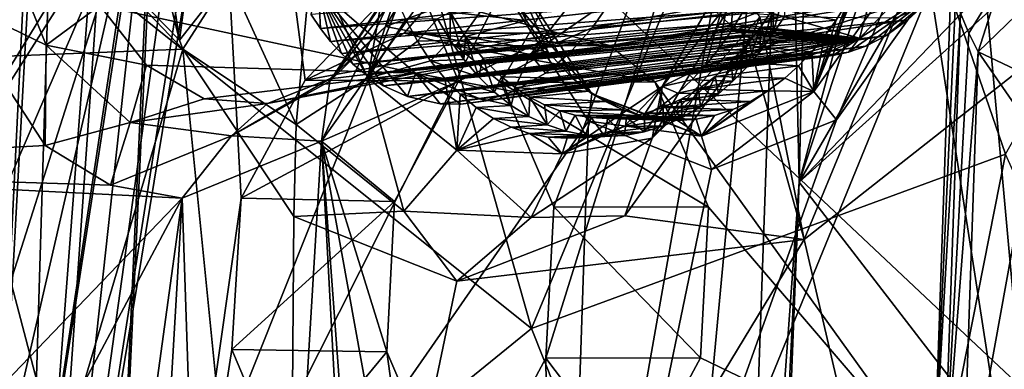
# Model space of a CAD drawing. Header units: metres. Extents: x -150 to 307, y -550 to 84.
# Tile 762 of 1056: x 228.85 to 235.26, y -14.79 to -12.51. Entities that reach past the tile are written whole.
import ezdxf

# ---------------------------------------------------------------- set-up
doc = ezdxf.new("R2010")
doc.units = ezdxf.units.M
doc.layers.add('solid_26006363', color=7, linetype='CONTINUOUS')

msp = doc.modelspace()

# ---------------------------------------------------------------- linework, layer by layer
at = {"layer": 'solid_26006363'}
for points in [[(228.92836, -18.3787, 904.41925), (231.538284, -1.846836, 905.941406), (231.798233, -0.956543, 906.205505)], [(231.821274, -11.13535, 906.658081), (228.92836, -18.3787, 904.41925), (231.798233, -0.956543, 906.205505)], [(228.92836, -18.3787, 904.41925), (231.126663, -2.608949, 905.523438), (231.538284, -1.846836, 905.941406)], [(235.031311, -11.152285, 910.114929), (235.643723, -2.347501, 910.382813), (235.639847, -17.84992, 911.454834)], [(228.92836, -18.3787, 904.41925), (230.590988, -3.193463, 904.979858), (231.126663, -2.608949, 905.523438)], [(228.92836, -18.3787, 904.41925), (229.966187, -3.561569, 904.34613), (230.590988, -3.193463, 904.979858)], [(228.855316, -18.122616, 904.313171), (229.29303, -3.68696, 903.663879), (229.966187, -3.561569, 904.34613)], [(228.92836, -18.3787, 904.41925), (228.855316, -18.122616, 904.313171), (229.966187, -3.561569, 904.34613)], [(228.855316, -18.122616, 904.313171), (228.608566, -17.619469, 904.00238), (229.29303, -3.68696, 903.663879)], [(229.045258, -9.680826, 903.691284), (229.29303, -3.68696, 903.663879), (228.608566, -17.619469, 904.00238)], [(213.810318, -4.599802, 929.285156), (229.176407, -9.081716, 939.973938), (226.778427, -17.64673, 937.837463)], [(234.08432, -6.763284, 918.61261), (233.84108, -9.693657, 918.493286), (233.923477, -13.570428, 918.896484)], [(234.788116, -10.340323, 919.6474), (234.08432, -6.763284, 918.61261), (233.923477, -13.570428, 918.896484)], [(229.751144, -10.862648, 913.961792), (229.28244, -20.735506, 914.561707), (229.914856, -6.909317, 913.890198)], [(230.287415, -13.675497, 914.796265), (229.914856, -6.909317, 913.890198), (229.28244, -20.735506, 914.561707)], [(230.704575, -12.907818, 915.184753), (233.84108, -9.693657, 918.493286), (229.914856, -6.909317, 913.890198)], [(230.287415, -13.675497, 914.796265), (230.704575, -12.907818, 915.184753), (229.914856, -6.909317, 913.890198)], [(228.834305, -8.485646, 906.68988), (228.419342, -11.143723, 906.446594), (229.886551, -12.647166, 908.092957)], [(228.834305, -8.485646, 906.68988), (229.886551, -12.647166, 908.092957), (229.653046, -11.072592, 907.717468)], [(226.778427, -17.64673, 937.837463), (229.176407, -9.081716, 939.973938), (243.263184, -22.325003, 947.232971)], [(229.176407, -9.081716, 939.973938), (245.823288, -11.224192, 949.513977), (244.751938, -16.872917, 948.559448)], [(229.176407, -9.081716, 939.973938), (244.751938, -16.872917, 948.559448), (243.263184, -22.325003, 947.232971)], [(228.60524, -11.219481, 903.35968), (229.045258, -9.680826, 903.691284), (228.608566, -17.619469, 904.00238)], [(227.986526, -11.174596, 940.932434), (232.178726, -14.522954, 943.607666), (230.810181, -9.695123, 942.917969)], [(230.704575, -12.907818, 915.184753), (231.349457, -12.601836, 915.875549), (233.84108, -9.693657, 918.493286)], [(230.810181, -9.695123, 942.917969), (232.178726, -14.522954, 943.607666), (234.082382, -9.956576, 945.067505)], [(231.685852, -12.684347, 916.260376), (233.84108, -9.693657, 918.493286), (231.349457, -12.601836, 915.875549)], [(231.685852, -12.684347, 916.260376), (231.979095, -12.922008, 916.612305), (233.84108, -9.693657, 918.493286)], [(231.979095, -12.922008, 916.612305), (232.325256, -13.732337, 917.079651), (233.84108, -9.693657, 918.493286)], [(232.272293, -14.716175, 917.11731), (232.318146, -18.320107, 917.583191), (233.84108, -9.693657, 918.493286)], [(232.325256, -13.732337, 917.079651), (232.272293, -14.716175, 917.11731), (233.84108, -9.693657, 918.493286)], [(232.318146, -18.320107, 917.583191), (233.002869, -18.623207, 918.396973), (233.84108, -9.693657, 918.493286)], [(233.002869, -18.623207, 918.396973), (233.498459, -19.418407, 919.061646), (233.84108, -9.693657, 918.493286)], [(233.923477, -13.570428, 918.896484), (233.84108, -9.693657, 918.493286), (233.498459, -19.418407, 919.061646)], [(237.280319, -9.837629, 947.096985), (234.082382, -9.956576, 945.067505), (235.26825, -13.390241, 945.670593)], [(232.178726, -14.522954, 943.607666), (235.26825, -13.390241, 945.670593), (234.082382, -9.956576, 945.067505)], [(234.74408, -11.097485, 919.649902), (234.788116, -10.340323, 919.6474), (233.923477, -13.570428, 918.896484)], [(228.750305, -17.324116, 913.526062), (229.28244, -20.735506, 914.561707), (229.751144, -10.862648, 913.961792)], [(228.750305, -17.324116, 913.526062), (229.751144, -10.862648, 913.961792), (229.617462, -11.607019, 913.875366)], [(230.092316, -11.0776, 907.984924), (229.653046, -11.072592, 907.717468), (229.886551, -12.647166, 908.092957)], [(230.207382, -12.236942, 908.219116), (230.092316, -11.0776, 907.984924), (229.886551, -12.647166, 908.092957)], [(234.996323, -11.724289, 919.9953), (234.74408, -11.097485, 919.649902), (233.923477, -13.570428, 918.896484)], [(228.419342, -11.143723, 906.446594), (228.152145, -12.775834, 906.310242), (229.908508, -12.707047, 908.121277)], [(228.419342, -11.143723, 906.446594), (229.908508, -12.707047, 908.121277), (229.886551, -12.647166, 908.092957)], [(231.821274, -11.13535, 906.658081), (231.992523, -12.305142, 906.933716), (228.92836, -18.3787, 904.41925)], [(234.778305, -12.307509, 909.930359), (235.031311, -11.152285, 910.114929), (235.639847, -17.84992, 911.454834)], [(225.13913, -12.519564, 938.87915), (229.450043, -16.739889, 941.646545), (227.986526, -11.174596, 940.932434)], [(227.986526, -11.174596, 940.932434), (229.450043, -16.739889, 941.646545), (232.178726, -14.522954, 943.607666)], [(233.955978, -13.943427, 912.603882), (234.731796, -17.278099, 913.295105), (237.22731, -11.37178, 915.518494)], [(234.55098, -12.503535, 913.133972), (233.955978, -13.943427, 912.603882), (237.22731, -11.37178, 915.518494)], [(237.252792, -11.675374, 915.596863), (237.22731, -11.37178, 915.518494), (234.731796, -17.278099, 913.295105)], [(227.124985, -15.522755, 911.585815), (229.617462, -11.607019, 913.875366), (229.217499, -12.112364, 913.48291)], [(227.124985, -15.522755, 911.585815), (227.930862, -15.509587, 912.436646), (229.617462, -11.607019, 913.875366)], [(227.930862, -15.509587, 912.436646), (228.287064, -15.776326, 912.846375), (229.617462, -11.607019, 913.875366)], [(228.287064, -15.776326, 912.846375), (228.55925, -16.199322, 913.186218), (229.617462, -11.607019, 913.875366)], [(228.55925, -16.199322, 913.186218), (228.750305, -17.324116, 913.526062), (229.617462, -11.607019, 913.875366)], [(235.449677, -11.981664, 920.553101), (234.996323, -11.724289, 919.9953), (233.923477, -13.570428, 918.896484)], [(237.300827, -11.967101, 915.70459), (237.252792, -11.675374, 915.596863), (234.731796, -17.278099, 913.295105)], [(235.919296, -11.775012, 921.098206), (235.449677, -11.981664, 920.553101), (233.923477, -13.570428, 918.896484)], [(236.04921, -16.328146, 921.66803), (235.919296, -11.775012, 921.098206), (233.923477, -13.570428, 918.896484)], [(228.689545, -11.8674, 910.447449), (229.0177, -12.680062, 910.88501), (228.385605, -12.371318, 910.415771)], [(229.367783, -12.421961, 910.599426), (229.0177, -12.680062, 910.88501), (228.689545, -11.8674, 910.447449)], [(237.386276, -12.293628, 915.868347), (237.300827, -11.967101, 915.70459), (234.731796, -17.278099, 913.295105)], [(232.751862, -12.007283, 911.399536), (231.509827, -12.077323, 912.975952), (231.228806, -12.559422, 912.705139)], [(232.173218, -12.740714, 910.83252), (232.751862, -12.007283, 911.399536), (231.228806, -12.559422, 912.705139)], [(232.714233, -12.367473, 911.389099), (232.751862, -12.007283, 911.399536), (232.173218, -12.740714, 910.83252)], [(229.217499, -12.112364, 913.48291), (228.701187, -12.192594, 912.931946), (225.035538, -13.60137, 909.221313)], [(227.124985, -15.522755, 911.585815), (229.217499, -12.112364, 913.48291), (225.035538, -13.60137, 909.221313)], [(230.748444, -12.08591, 908.199402), (230.207382, -12.236942, 908.219116), (230.647064, -13.195089, 908.797974)], [(230.748444, -12.08591, 908.199402), (230.647064, -13.195089, 908.797974), (231.113983, -12.893855, 908.713074)], [(230.748444, -12.08591, 908.199402), (231.113983, -12.893855, 908.713074), (231.234665, -12.203227, 907.996277)], [(230.866425, -12.91474, 912.94635), (231.509827, -12.077323, 912.975952), (231.356628, -12.164496, 913.371704)], [(231.228806, -12.559422, 912.705139), (231.509827, -12.077323, 912.975952), (230.866425, -12.91474, 912.94635)], [(234.870819, -12.067127, 908.010986), (234.911377, -12.257256, 908.224854), (234.315964, -12.634814, 907.614014)], [(234.388779, -12.372683, 907.516357), (234.870819, -12.067127, 908.010986), (234.315964, -12.634814, 907.614014)], [(231.356125, -12.183289, 913.420898), (231.478439, -12.363503, 913.751404), (230.810806, -13.305218, 913.103882)], [(230.866425, -12.91474, 912.94635), (231.356125, -12.183289, 913.420898), (230.810806, -13.305218, 913.103882)], [(230.866425, -12.91474, 912.94635), (231.356628, -12.164496, 913.371704), (231.356125, -12.183289, 913.420898)], [(234.942871, -12.130722, 908.568665), (232.714233, -12.367473, 911.389099), (232.575897, -12.567421, 911.255432)], [(234.78479, -12.358649, 908.419189), (234.942871, -12.130722, 908.568665), (232.575897, -12.567421, 911.255432)], [(233.030807, -12.948408, 910.921082), (233.50795, -12.128504, 911.382202), (233.314468, -12.809122, 910.507324)], [(233.030807, -12.948408, 910.921082), (233.539093, -12.308379, 911.913818), (233.50795, -12.128504, 911.382202)], [(233.50795, -12.128504, 911.382202), (233.39946, -12.703689, 910.594727), (233.314468, -12.809122, 910.507324)], [(233.50795, -12.128504, 911.382202), (233.479584, -12.589563, 910.675476), (233.39946, -12.703689, 910.594727)], [(233.50795, -12.128504, 911.382202), (233.554306, -12.46738, 910.748962), (233.479584, -12.589563, 910.675476)], [(234.362701, -12.15079, 909.952148), (234.576492, -12.200938, 909.846924), (234.019104, -12.98131, 909.301758)], [(234.302811, -12.279591, 909.897278), (234.362701, -12.15079, 909.952148), (234.019104, -12.98131, 909.301758)], [(230.207382, -12.236942, 908.219116), (229.886551, -12.647166, 908.092957), (229.908508, -12.707047, 908.121277)], [(230.647064, -13.195089, 908.797974), (230.207382, -12.236942, 908.219116), (229.908508, -12.707047, 908.121277)], [(231.113983, -12.893855, 908.713074), (231.29274, -12.362916, 908.083496), (231.234665, -12.203227, 907.996277)], [(232.063416, -12.21225, 907.110901), (232.573196, -12.99762, 907.718933), (231.992523, -12.305142, 906.933716)], [(232.026428, -12.281067, 907.38092), (232.145355, -12.51888, 907.533875), (232.063416, -12.21225, 907.110901)], [(232.449921, -12.895834, 907.904358), (232.573196, -12.99762, 907.718933), (232.063416, -12.21225, 907.110901)], [(232.287811, -12.725387, 907.7099), (232.449921, -12.895834, 907.904358), (232.063416, -12.21225, 907.110901)], [(232.145355, -12.51888, 907.533875), (232.287811, -12.725387, 907.7099), (232.063416, -12.21225, 907.110901)], [(234.019104, -12.98131, 909.301758), (234.576492, -12.200938, 909.846924), (234.166992, -13.164701, 909.338074)], [(234.576492, -12.200938, 909.846924), (234.778305, -12.307509, 909.930359), (234.166992, -13.164701, 909.338074)], [(231.992523, -12.305142, 906.933716), (232.552139, -13.17409, 907.603027), (228.92836, -18.3787, 904.41925)], [(233.248718, -12.298656, 906.838257), (230.804504, -12.570704, 909.347046), (230.742126, -12.478446, 909.272583)], [(233.248718, -12.298656, 906.838257), (233.313492, -12.383926, 906.909607), (230.804504, -12.570704, 909.347046)], [(232.355515, -12.601836, 914.746338), (231.478439, -12.363503, 913.751404), (234.911011, -12.307276, 917.630127)], [(231.649536, -12.465207, 908.042725), (232.145355, -12.51888, 907.533875), (232.026428, -12.281067, 907.38092)], [(232.573196, -12.99762, 907.718933), (232.552139, -13.17409, 907.603027), (231.992523, -12.305142, 906.933716)], [(232.68927, -12.68286, 915.127441), (232.355515, -12.601836, 914.746338), (234.911011, -12.307276, 917.630127)], [(234.778305, -12.307509, 909.930359), (235.639847, -17.84992, 911.454834), (232.383209, -18.155432, 907.965149)], [(234.166992, -13.164701, 909.338074), (234.778305, -12.307509, 909.930359), (232.383209, -18.155432, 907.965149)], [(232.982422, -12.918142, 915.478394), (232.68927, -12.68286, 915.127441), (234.911011, -12.307276, 917.630127)], [(233.539093, -12.308379, 911.913818), (232.965302, -13.28546, 911.36615), (233.668259, -12.495483, 912.15155)], [(233.030807, -12.948408, 910.921082), (232.965302, -13.28546, 911.36615), (233.539093, -12.308379, 911.913818)], [(232.982422, -12.918142, 915.478394), (234.911011, -12.307276, 917.630127), (234.802246, -15.447428, 917.799622)], [(233.752441, -12.608283, 910.318359), (233.834976, -12.2972, 910.381714), (233.756424, -12.436406, 910.3078)], [(233.752441, -12.608283, 910.318359), (233.829498, -12.488326, 910.392212), (233.834976, -12.2972, 910.381714)], [(234.236908, -12.401966, 909.835144), (234.302811, -12.279591, 909.897278), (234.019104, -12.98131, 909.301758)], [(234.911377, -12.257256, 908.224854), (234.358948, -12.686297, 907.999756), (234.244049, -12.726139, 907.884277)], [(234.315964, -12.634814, 907.614014), (234.911377, -12.257256, 908.224854), (234.244049, -12.726139, 907.884277)], [(234.911377, -12.257256, 908.224854), (234.487915, -12.619624, 908.128479), (234.358948, -12.686297, 907.999756)], [(234.911377, -12.257256, 908.224854), (234.630615, -12.515401, 908.269348), (234.487915, -12.619624, 908.128479)], [(234.911377, -12.257256, 908.224854), (234.78479, -12.358649, 908.419189), (234.630615, -12.515401, 908.269348)], [(237.500809, -12.592331, 916.067444), (237.386276, -12.293628, 915.868347), (234.731796, -17.278099, 913.295105)], [(234.941238, -12.390607, 917.67218), (234.802246, -15.447428, 917.799622), (234.911011, -12.307276, 917.630127)], [(235.0298, -12.601556, 917.792725), (234.973816, -12.472625, 917.716858), (235.234955, -12.266707, 917.893311)], [(235.0298, -12.601556, 917.792725), (235.234955, -12.266707, 917.893311), (235.089981, -12.724058, 917.873047)], [(235.334824, -12.487836, 918.029541), (235.089981, -12.724058, 917.873047), (235.234955, -12.266707, 917.893311)], [(228.385605, -12.371318, 910.415771), (229.01123, -13.333385, 911.166443), (226.122665, -13.487123, 908.171631)], [(229.0177, -12.680062, 910.88501), (229.01123, -13.333385, 911.166443), (228.385605, -12.371318, 910.415771)], [(230.790909, -12.318615, 909.310486), (231.423721, -12.862785, 910.03479), (229.367783, -12.421961, 910.599426)], [(230.742126, -12.478446, 909.272583), (230.804504, -12.570704, 909.347046), (230.790909, -12.318615, 909.310486)], [(231.371246, -13.014849, 909.99231), (231.423721, -12.862785, 910.03479), (230.790909, -12.318615, 909.310486)], [(231.215759, -12.945352, 909.819397), (231.371246, -13.014849, 909.99231), (230.790909, -12.318615, 909.310486)], [(231.101669, -12.872052, 909.690796), (231.215759, -12.945352, 909.819397), (230.790909, -12.318615, 909.310486)], [(231.016037, -12.804227, 909.593201), (231.101669, -12.872052, 909.690796), (230.790909, -12.318615, 909.310486)], [(230.941788, -12.733904, 909.507751), (231.016037, -12.804227, 909.593201), (230.790909, -12.318615, 909.310486)], [(230.871185, -12.655966, 909.425537), (230.941788, -12.733904, 909.507751), (230.790909, -12.318615, 909.310486)], [(230.804504, -12.570704, 909.347046), (230.871185, -12.655966, 909.425537), (230.790909, -12.318615, 909.310486)], [(231.704315, -12.913948, 914.05011), (230.810806, -13.305218, 913.103882), (231.478439, -12.363503, 913.751404)], [(231.113983, -12.893855, 908.713074), (231.360336, -12.513295, 908.180725), (231.29274, -12.362916, 908.083496)], [(232.355515, -12.601836, 914.746338), (231.704315, -12.913948, 914.05011), (231.478439, -12.363503, 913.751404)], [(232.575897, -12.567421, 911.255432), (232.714233, -12.367473, 911.389099), (232.173218, -12.740714, 910.83252)], [(234.78479, -12.358649, 908.419189), (232.575897, -12.567421, 911.255432), (232.42424, -12.734319, 911.104858)], [(234.630615, -12.515401, 908.269348), (234.78479, -12.358649, 908.419189), (232.42424, -12.734319, 911.104858)], [(234.388779, -12.372683, 907.516357), (234.315964, -12.634814, 907.614014), (233.685379, -12.454726, 906.945801)], [(229.367783, -12.421961, 910.599426), (229.671951, -12.80938, 910.979858), (229.0177, -12.680062, 910.88501)], [(231.423721, -12.862785, 910.03479), (229.671951, -12.80938, 910.979858), (229.367783, -12.421961, 910.599426)], [(233.313492, -12.383926, 906.909607), (230.871185, -12.655966, 909.425537), (230.804504, -12.570704, 909.347046)], [(233.313492, -12.383926, 906.909607), (233.385788, -12.464301, 906.988403), (230.871185, -12.655966, 909.425537)], [(233.66954, -12.720339, 910.237732), (233.756424, -12.436406, 910.3078), (233.670731, -12.565742, 910.225464)], [(233.66954, -12.720339, 910.237732), (233.752441, -12.608283, 910.318359), (233.756424, -12.436406, 910.3078)], [(233.670731, -12.565742, 910.225464), (233.756424, -12.436406, 910.3078), (234.165314, -12.517159, 909.766174)], [(233.756424, -12.436406, 910.3078), (234.236908, -12.401966, 909.835144), (234.165314, -12.517159, 909.766174)], [(234.165314, -12.517159, 909.766174), (234.236908, -12.401966, 909.835144), (234.019104, -12.98131, 909.301758)], [(234.973816, -12.472625, 917.716858), (234.802246, -15.447428, 917.799622), (234.941238, -12.390607, 917.67218)], [(233.385788, -12.464301, 906.988403), (230.941788, -12.733904, 909.507751), (230.871185, -12.655966, 909.425537)], [(233.385788, -12.464301, 906.988403), (233.465729, -12.538241, 907.074585), (230.941788, -12.733904, 909.507751)], [(231.567566, -12.509555, 907.959717), (231.649597, -12.647356, 908.058716), (231.649536, -12.465207, 908.042725)], [(231.649536, -12.465207, 908.042725), (231.75, -12.623651, 908.163147), (232.145355, -12.51888, 907.533875)], [(231.739548, -12.773784, 908.165344), (231.75, -12.623651, 908.163147), (231.649536, -12.465207, 908.042725)], [(231.649597, -12.647356, 908.058716), (231.739548, -12.773784, 908.165344), (231.649536, -12.465207, 908.042725)], [(232.965302, -13.28546, 911.36615), (233.598572, -12.666067, 912.089417), (233.668259, -12.495483, 912.15155)], [(233.685379, -12.454726, 906.945801), (233.465729, -12.538241, 907.074585), (233.385788, -12.464301, 906.988403)], [(234.315964, -12.634814, 907.614014), (233.465729, -12.538241, 907.074585), (233.685379, -12.454726, 906.945801)], [(233.479584, -12.589563, 910.675476), (233.554306, -12.46738, 910.748962), (233.829498, -12.488326, 910.392212)], [(233.479584, -12.589563, 910.675476), (233.829498, -12.488326, 910.392212), (233.752441, -12.608283, 910.318359)], [(233.598572, -12.666067, 912.089417), (233.955978, -13.943427, 912.603882), (233.668259, -12.495483, 912.15155)], [(233.668259, -12.495483, 912.15155), (233.955978, -13.943427, 912.603882), (234.55098, -12.503535, 913.133972)], [(234.866959, -15.582985, 917.888306), (234.802246, -15.447428, 917.799622), (234.973816, -12.472625, 917.716858)], [(235.0298, -12.601556, 917.792725), (234.866959, -15.582985, 917.888306), (234.973816, -12.472625, 917.716858)], [(236.049179, -13.17757, 918.88324), (235.089981, -12.724058, 917.873047), (235.334824, -12.487836, 918.029541)], [(225.13913, -12.519564, 938.87915), (226.639771, -18.755449, 939.571655), (229.450043, -16.739889, 941.646545)], [(230.866714, -12.898013, 912.331177), (231.228806, -12.559422, 912.705139), (230.866425, -12.91474, 912.94635)], [(232.173218, -12.740714, 910.83252), (231.228806, -12.559422, 912.705139), (230.866714, -12.898013, 912.331177)], [(233.465729, -12.538241, 907.074585), (231.016037, -12.804227, 909.593201), (230.941788, -12.733904, 909.507751)], [(233.465729, -12.538241, 907.074585), (233.487595, -12.556401, 907.097351), (231.016037, -12.804227, 909.593201)], [(233.487595, -12.556401, 907.097351), (233.512756, -12.574808, 907.124695), (231.016037, -12.804227, 909.593201)], [(231.113983, -12.893855, 908.713074), (231.43692, -12.65304, 908.287354), (231.360336, -12.513295, 908.180725)], [(231.360336, -12.513295, 908.180725), (231.43692, -12.65304, 908.287354), (231.567566, -12.509555, 907.959717)], [(231.43692, -12.65304, 908.287354), (231.649597, -12.647356, 908.058716), (231.567566, -12.509555, 907.959717)], [(231.75, -12.623651, 908.163147), (232.287811, -12.725387, 907.7099), (232.145355, -12.51888, 907.533875)], [(232.42424, -12.734319, 911.104858), (232.575897, -12.567421, 911.255432), (232.173218, -12.740714, 910.83252)], [(234.630615, -12.515401, 908.269348), (232.42424, -12.734319, 911.104858), (232.271408, -12.86119, 910.950012)], [(234.487915, -12.619624, 908.128479), (234.630615, -12.515401, 908.269348), (232.271408, -12.86119, 910.950012)], [(234.315964, -12.634814, 907.614014), (233.487595, -12.556401, 907.097351), (233.465729, -12.538241, 907.074585)], [(234.315964, -12.634814, 907.614014), (233.512756, -12.574808, 907.124695), (233.487595, -12.556401, 907.097351)], [(233.579315, -12.682673, 910.135986), (233.670731, -12.565742, 910.225464), (234.088409, -12.624582, 909.690674)], [(233.582352, -12.822989, 910.151733), (233.670731, -12.565742, 910.225464), (233.579315, -12.682673, 910.135986)], [(233.582352, -12.822989, 910.151733), (233.66954, -12.720339, 910.237732), (233.670731, -12.565742, 910.225464)], [(233.670731, -12.565742, 910.225464), (234.165314, -12.517159, 909.766174), (234.088409, -12.624582, 909.690674)], [(234.088409, -12.624582, 909.690674), (234.165314, -12.517159, 909.766174), (234.019104, -12.98131, 909.301758)], [(232.355515, -12.601836, 914.746338), (231.349457, -12.601836, 915.875549), (230.704575, -12.907818, 915.184753)], [(232.355515, -12.601836, 914.746338), (230.704575, -12.907818, 915.184753), (231.704315, -12.913948, 914.05011)], [(233.512756, -12.574808, 907.124695), (233.528412, -12.58514, 907.140991), (231.016037, -12.804227, 909.593201)], [(233.528412, -12.58514, 907.140991), (231.101669, -12.872052, 909.690796), (231.016037, -12.804227, 909.593201)], [(233.528412, -12.58514, 907.140991), (233.545334, -12.598039, 907.159058), (231.101669, -12.872052, 909.690796)], [(233.545334, -12.598039, 907.159058), (233.56424, -12.612152, 907.179626), (231.101669, -12.872052, 909.690796)], [(233.56424, -12.612152, 907.179626), (233.586136, -12.626451, 907.203003), (231.101669, -12.872052, 909.690796)], [(233.586136, -12.626451, 907.203003), (233.611206, -12.641013, 907.229431), (231.101669, -12.872052, 909.690796)], [(232.68927, -12.68286, 915.127441), (231.685852, -12.684347, 916.260376), (231.349457, -12.601836, 915.875549)], [(232.68927, -12.68286, 915.127441), (231.349457, -12.601836, 915.875549), (232.355515, -12.601836, 914.746338)], [(231.739548, -12.773784, 908.165344), (231.83551, -12.886129, 908.277344), (231.75, -12.623651, 908.163147)], [(231.75, -12.623651, 908.163147), (231.862122, -12.764153, 908.294739), (232.287811, -12.725387, 907.7099)], [(231.83551, -12.886129, 908.277344), (231.862122, -12.764153, 908.294739), (231.75, -12.623651, 908.163147)], [(234.487915, -12.619624, 908.128479), (232.271408, -12.86119, 910.950012), (232.060959, -12.981623, 910.732605)], [(234.358948, -12.686297, 907.999756), (234.487915, -12.619624, 908.128479), (232.060959, -12.981623, 910.732605)], [(233.39946, -12.703689, 910.594727), (233.479584, -12.589563, 910.675476), (233.752441, -12.608283, 910.318359)], [(233.39946, -12.703689, 910.594727), (233.752441, -12.608283, 910.318359), (233.66954, -12.720339, 910.237732)], [(234.315964, -12.634814, 907.614014), (233.528412, -12.58514, 907.140991), (233.512756, -12.574808, 907.124695)], [(234.315964, -12.634814, 907.614014), (233.545334, -12.598039, 907.159058), (233.528412, -12.58514, 907.140991)], [(234.315964, -12.634814, 907.614014), (233.56424, -12.612152, 907.179626), (233.545334, -12.598039, 907.159058)], [(234.315964, -12.634814, 907.614014), (233.586136, -12.626451, 907.203003), (233.56424, -12.612152, 907.179626)], [(233.579315, -12.682673, 910.135986), (234.088409, -12.624582, 909.690674), (234.006516, -12.723836, 909.608948)], [(234.315964, -12.634814, 907.614014), (233.611206, -12.641013, 907.229431), (233.586136, -12.626451, 907.203003)], [(234.315964, -12.634814, 907.614014), (233.639542, -12.656054, 907.259216), (233.611206, -12.641013, 907.229431)], [(234.315964, -12.634814, 907.614014), (233.671371, -12.671859, 907.292786), (233.639542, -12.656054, 907.259216)], [(234.315964, -12.634814, 907.614014), (233.707245, -12.688265, 907.33075), (233.671371, -12.671859, 907.292786)], [(234.315964, -12.634814, 907.614014), (233.74791, -12.704648, 907.373596), (233.707245, -12.688265, 907.33075)], [(234.315964, -12.634814, 907.614014), (233.794205, -12.720227, 907.422119), (233.74791, -12.704648, 907.373596)], [(234.315964, -12.634814, 907.614014), (233.846924, -12.734274, 907.477173), (233.794205, -12.720227, 907.422119)], [(234.315964, -12.634814, 907.614014), (233.906967, -12.745774, 907.539612), (233.846924, -12.734274, 907.477173)], [(234.315964, -12.634814, 907.614014), (233.975418, -12.753243, 907.610413), (233.906967, -12.745774, 907.539612)], [(234.315964, -12.634814, 907.614014), (234.053528, -12.754605, 907.690735), (233.975418, -12.753243, 907.610413)], [(234.006516, -12.723836, 909.608948), (234.088409, -12.624582, 909.690674), (234.019104, -12.98131, 909.301758)], [(234.315964, -12.634814, 907.614014), (234.142639, -12.746945, 907.781616), (234.053528, -12.754605, 907.690735)], [(234.315964, -12.634814, 907.614014), (234.244049, -12.726139, 907.884277), (234.142639, -12.746945, 907.781616)], [(237.556686, -12.707447, 916.160034), (237.500809, -12.592331, 916.067444), (234.731796, -17.278099, 913.295105)], [(235.0298, -12.601556, 917.792725), (235.089981, -12.724058, 917.873047), (234.866959, -15.582985, 917.888306)], [(229.0177, -12.680062, 910.88501), (229.564316, -13.182913, 911.534119), (229.01123, -13.333385, 911.166443)], [(229.671951, -12.80938, 910.979858), (229.564316, -13.182913, 911.534119), (229.0177, -12.680062, 910.88501)], [(233.611206, -12.641013, 907.229431), (231.215759, -12.945352, 909.819397), (231.101669, -12.872052, 909.690796)], [(231.113983, -12.893855, 908.713074), (231.521912, -12.781109, 908.402466), (231.43692, -12.65304, 908.287354)], [(233.611206, -12.641013, 907.229431), (233.639542, -12.656054, 907.259216), (231.215759, -12.945352, 909.819397)], [(233.639542, -12.656054, 907.259216), (233.671371, -12.671859, 907.292786), (231.215759, -12.945352, 909.819397)], [(233.671371, -12.671859, 907.292786), (233.707245, -12.688265, 907.33075), (231.215759, -12.945352, 909.819397)], [(233.707245, -12.688265, 907.33075), (233.74791, -12.704648, 907.373596), (231.215759, -12.945352, 909.819397)], [(231.43692, -12.65304, 908.287354), (231.521912, -12.781109, 908.402466), (231.649597, -12.647356, 908.058716)], [(231.521912, -12.781109, 908.402466), (231.739548, -12.773784, 908.165344), (231.649597, -12.647356, 908.058716)], [(232.982422, -12.918142, 915.478394), (231.685852, -12.684347, 916.260376), (232.68927, -12.68286, 915.127441)], [(232.982422, -12.918142, 915.478394), (231.979095, -12.922008, 916.612305), (231.685852, -12.684347, 916.260376)], [(234.358948, -12.686297, 907.999756), (232.060959, -12.981623, 910.732605), (231.877426, -13.042305, 910.539612)], [(234.244049, -12.726139, 907.884277), (234.358948, -12.686297, 907.999756), (231.877426, -13.042305, 910.539612)], [(233.598572, -12.666067, 912.089417), (232.78833, -13.791185, 911.302979), (233.955978, -13.943427, 912.603882)], [(232.965302, -13.28546, 911.36615), (232.78833, -13.791185, 911.302979), (233.598572, -12.666067, 912.089417)], [(233.480545, -12.789087, 910.037842), (233.579315, -12.682673, 910.135986), (234.006516, -12.723836, 909.608948)], [(233.49205, -12.914997, 910.061646), (233.579315, -12.682673, 910.135986), (233.480545, -12.789087, 910.037842)], [(233.49205, -12.914997, 910.061646), (233.582352, -12.822989, 910.151733), (233.579315, -12.682673, 910.135986)], [(227.986023, -19.177841, 906.858276), (230.58783, -19.49382, 909.602966), (229.908508, -12.707047, 908.121277)], [(227.986023, -19.177841, 906.858276), (229.908508, -12.707047, 908.121277), (228.152145, -12.775834, 906.310242)], [(230.631073, -13.794683, 908.983643), (229.908508, -12.707047, 908.121277), (230.58783, -19.49382, 909.602966)], [(230.647064, -13.195089, 908.797974), (229.908508, -12.707047, 908.121277), (230.631073, -13.794683, 908.983643)], [(232.173218, -12.740714, 910.83252), (230.866714, -12.898013, 912.331177), (230.458939, -13.059945, 911.888611)], [(231.423721, -12.862785, 910.03479), (232.173218, -12.740714, 910.83252), (230.458939, -13.059945, 911.888611)], [(233.74791, -12.704648, 907.373596), (231.371246, -13.014849, 909.99231), (231.215759, -12.945352, 909.819397)], [(233.74791, -12.704648, 907.373596), (233.794205, -12.720227, 907.422119), (231.371246, -13.014849, 909.99231)], [(233.794205, -12.720227, 907.422119), (233.846924, -12.734274, 907.477173), (231.371246, -13.014849, 909.99231)], [(233.846924, -12.734274, 907.477173), (233.906967, -12.745774, 907.539612), (231.371246, -13.014849, 909.99231)], [(233.906967, -12.745774, 907.539612), (231.584808, -13.061342, 910.225891), (231.371246, -13.014849, 909.99231)], [(232.060959, -12.981623, 910.732605), (232.173218, -12.740714, 910.83252), (231.423721, -12.862785, 910.03479)], [(233.906967, -12.745774, 907.539612), (233.975418, -12.753243, 907.610413), (231.584808, -13.061342, 910.225891)], [(233.975418, -12.753243, 907.610413), (234.053528, -12.754605, 907.690735), (231.584808, -13.061342, 910.225891)], [(234.053528, -12.754605, 907.690735), (231.71962, -13.064296, 910.371338), (231.584808, -13.061342, 910.225891)], [(234.142639, -12.746945, 907.781616), (231.877426, -13.042305, 910.539612), (231.71962, -13.064296, 910.371338)], [(234.053528, -12.754605, 907.690735), (234.142639, -12.746945, 907.781616), (231.71962, -13.064296, 910.371338)], [(231.83551, -12.886129, 908.277344), (231.938599, -12.985458, 908.395935), (231.862122, -12.764153, 908.294739)], [(231.862122, -12.764153, 908.294739), (231.984604, -12.88515, 908.435913), (232.287811, -12.725387, 907.7099)], [(231.938599, -12.985458, 908.395935), (231.984604, -12.88515, 908.435913), (231.862122, -12.764153, 908.294739)], [(234.142639, -12.746945, 907.781616), (234.244049, -12.726139, 907.884277), (231.877426, -13.042305, 910.539612)], [(231.984604, -12.88515, 908.435913), (232.449921, -12.895834, 907.904358), (232.287811, -12.725387, 907.7099)], [(232.060959, -12.981623, 910.732605), (232.271408, -12.86119, 910.950012), (232.173218, -12.740714, 910.83252)], [(232.271408, -12.86119, 910.950012), (232.42424, -12.734319, 911.104858), (232.173218, -12.740714, 910.83252)], [(233.314468, -12.809122, 910.507324), (233.39946, -12.703689, 910.594727), (233.66954, -12.720339, 910.237732)], [(233.314468, -12.809122, 910.507324), (233.66954, -12.720339, 910.237732), (233.582352, -12.822989, 910.151733)], [(233.480545, -12.789087, 910.037842), (234.006516, -12.723836, 909.608948), (233.920029, -12.814439, 909.521362)], [(233.920029, -12.814439, 909.521362), (234.006516, -12.723836, 909.608948), (234.019104, -12.98131, 909.301758)], [(237.617203, -12.81633, 916.257935), (237.556686, -12.707447, 916.160034), (234.731796, -17.278099, 913.295105)], [(234.983444, -15.823689, 918.048035), (234.866959, -15.582985, 917.888306), (235.089981, -12.724058, 917.873047)], [(234.983444, -15.823689, 918.048035), (235.089981, -12.724058, 917.873047), (235.4505, -13.243867, 918.338135)], [(236.049179, -13.17757, 918.88324), (235.4505, -13.243867, 918.338135), (235.089981, -12.724058, 917.873047)], [(229.671951, -12.80938, 910.979858), (230.04776, -13.028985, 911.423645), (229.564316, -13.182913, 911.534119)], [(231.423721, -12.862785, 910.03479), (230.04776, -13.028985, 911.423645), (229.671951, -12.80938, 910.979858)], [(231.113983, -12.893855, 908.713074), (231.614685, -12.896532, 908.524841), (231.521912, -12.781109, 908.402466)], [(231.521912, -12.781109, 908.402466), (231.83551, -12.886129, 908.277344), (231.739548, -12.773784, 908.165344)], [(231.521912, -12.781109, 908.402466), (231.614685, -12.896532, 908.524841), (231.83551, -12.886129, 908.277344)], [(233.030807, -12.948408, 910.921082), (233.314468, -12.809122, 910.507324), (233.225113, -12.905227, 910.413696)], [(233.225113, -12.905227, 910.413696), (233.314468, -12.809122, 910.507324), (233.582352, -12.822989, 910.151733)], [(233.225113, -12.905227, 910.413696), (233.582352, -12.822989, 910.151733), (233.49205, -12.914997, 910.061646)], [(233.375702, -12.883967, 909.932312), (233.480545, -12.789087, 910.037842), (233.920029, -12.814439, 909.521362)], [(233.397186, -12.997564, 909.965881), (233.480545, -12.789087, 910.037842), (233.375702, -12.883967, 909.932312)], [(233.375702, -12.883967, 909.932312), (233.920029, -12.814439, 909.521362), (233.82959, -12.89567, 909.428589)], [(233.397186, -12.997564, 909.965881), (233.49205, -12.914997, 910.061646), (233.480545, -12.789087, 910.037842)], [(233.82959, -12.89567, 909.428589), (233.920029, -12.814439, 909.521362), (234.019104, -12.98131, 909.301758)], [(237.949493, -13.220215, 916.765503), (237.617203, -12.81633, 916.257935), (234.731796, -17.278099, 913.295105)], [(231.423721, -12.862785, 910.03479), (230.458939, -13.059945, 911.888611), (230.04776, -13.028985, 911.423645)], [(231.113983, -12.893855, 908.713074), (230.647064, -13.195089, 908.797974), (231.347, -13.760736, 909.624451)], [(231.113983, -12.893855, 908.713074), (231.694168, -13.36246, 909.432678), (231.614685, -12.896532, 908.524841)], [(231.113983, -12.893855, 908.713074), (231.347, -13.760736, 909.624451), (231.694168, -13.36246, 909.432678)], [(231.371246, -13.014849, 909.99231), (231.584808, -13.061342, 910.225891), (231.423721, -12.862785, 910.03479)], [(231.877426, -13.042305, 910.539612), (232.060959, -12.981623, 910.732605), (231.423721, -12.862785, 910.03479)], [(231.71962, -13.064296, 910.371338), (231.877426, -13.042305, 910.539612), (231.423721, -12.862785, 910.03479)], [(231.584808, -13.061342, 910.225891), (231.71962, -13.064296, 910.371338), (231.423721, -12.862785, 910.03479)], [(231.614685, -12.896532, 908.524841), (231.938599, -12.985458, 908.395935), (231.83551, -12.886129, 908.277344)], [(231.938599, -12.985458, 908.395935), (232.048309, -13.071715, 908.520691), (231.984604, -12.88515, 908.435913)], [(231.984604, -12.88515, 908.435913), (232.075775, -12.957305, 908.539551), (232.449921, -12.895834, 907.904358)], [(232.048309, -13.071715, 908.520691), (232.075775, -12.957305, 908.539551), (231.984604, -12.88515, 908.435913)], [(233.266937, -12.965228, 909.821533), (233.375702, -12.883967, 909.932312), (233.82959, -12.89567, 909.428589)], [(233.281448, -13.081511, 909.847839), (233.375702, -12.883967, 909.932312), (233.266937, -12.965228, 909.821533)], [(233.281448, -13.081511, 909.847839), (233.397186, -12.997564, 909.965881), (233.375702, -12.883967, 909.932312)], [(230.866714, -12.898013, 912.331177), (230.866425, -12.91474, 912.94635), (230.224731, -13.269752, 912.270203)], [(230.458939, -13.059945, 911.888611), (230.866714, -12.898013, 912.331177), (230.224731, -13.269752, 912.270203)], [(230.224731, -13.269752, 912.270203), (230.866425, -12.91474, 912.94635), (230.810806, -13.305218, 913.103882)], [(231.704315, -12.913948, 914.05011), (230.704575, -12.907818, 915.184753), (230.287415, -13.675497, 914.796265)], [(231.704315, -12.913948, 914.05011), (230.287415, -13.675497, 914.796265), (231.287079, -13.69699, 913.663208)], [(231.704315, -12.913948, 914.05011), (231.287079, -13.69699, 913.663208), (230.810806, -13.305218, 913.103882)], [(231.614685, -12.896532, 908.524841), (231.714371, -12.998351, 908.653748), (231.938599, -12.985458, 908.395935)], [(231.694168, -13.36246, 909.432678), (231.714371, -12.998351, 908.653748), (231.614685, -12.896532, 908.524841)], [(233.332703, -13.734692, 915.949951), (231.979095, -12.922008, 916.612305), (232.982422, -12.918142, 915.478394)], [(233.332703, -13.734692, 915.949951), (232.325256, -13.732337, 917.079651), (231.979095, -12.922008, 916.612305)], [(232.048309, -13.071715, 908.520691), (232.162674, -13.143223, 908.649231), (232.075775, -12.957305, 908.539551)], [(232.075775, -12.957305, 908.539551), (232.553711, -12.978399, 908.02655), (232.449921, -12.895834, 907.904358)], [(232.075775, -12.957305, 908.539551), (232.169296, -13.018301, 908.644897), (232.553711, -12.978399, 908.02655)], [(232.162674, -13.143223, 908.649231), (232.169296, -13.018301, 908.644897), (232.075775, -12.957305, 908.539551)], [(232.380066, -13.387037, 910.222046), (233.030807, -12.948408, 910.921082), (232.782516, -13.208527, 909.930176)], [(232.380066, -13.387037, 910.222046), (232.965302, -13.28546, 911.36615), (233.030807, -12.948408, 910.921082)], [(232.553711, -12.978399, 908.02655), (232.573196, -12.99762, 907.718933), (232.449921, -12.895834, 907.904358)], [(233.030807, -12.948408, 910.921082), (232.902527, -13.151103, 910.063965), (232.782516, -13.208527, 909.930176)], [(233.030807, -12.948408, 910.921082), (233.019241, -13.078538, 910.192322), (232.902527, -13.151103, 910.063965)], [(233.332703, -13.734692, 915.949951), (232.982422, -12.918142, 915.478394), (234.802246, -15.447428, 917.799622)], [(233.030807, -12.948408, 910.921082), (233.132019, -12.991324, 910.314514), (233.019241, -13.078538, 910.192322)], [(233.030807, -12.948408, 910.921082), (233.225113, -12.905227, 910.413696), (233.132019, -12.991324, 910.314514)], [(233.132019, -12.991324, 910.314514), (233.225113, -12.905227, 910.413696), (233.49205, -12.914997, 910.061646)], [(233.132019, -12.991324, 910.314514), (233.49205, -12.914997, 910.061646), (233.397186, -12.997564, 909.965881)], [(233.266937, -12.965228, 909.821533), (233.82959, -12.89567, 909.428589), (233.719986, -12.977784, 909.314758)], [(233.719986, -12.977784, 909.314758), (233.82959, -12.89567, 909.428589), (234.019104, -12.98131, 909.301758)], [(231.694168, -13.36246, 909.432678), (231.820175, -13.085595, 908.788208), (231.714371, -12.998351, 908.653748)], [(231.714371, -12.998351, 908.653748), (232.048309, -13.071715, 908.520691), (231.938599, -12.985458, 908.395935)], [(231.714371, -12.998351, 908.653748), (231.820175, -13.085595, 908.788208), (232.048309, -13.071715, 908.520691)], [(232.162674, -13.143223, 908.649231), (232.280746, -13.198895, 908.780518), (232.169296, -13.018301, 908.644897)], [(232.169296, -13.018301, 908.644897), (232.662491, -13.046757, 908.152832), (232.553711, -12.978399, 908.02655)], [(232.169296, -13.018301, 908.644897), (232.265137, -13.068147, 908.751831), (232.662491, -13.046757, 908.152832)], [(232.280746, -13.198895, 908.780518), (232.265137, -13.068147, 908.751831), (232.169296, -13.018301, 908.644897)], [(233.287231, -13.271871, 908.524841), (232.552139, -13.17409, 907.603027), (232.573196, -12.99762, 907.718933)], [(232.553711, -12.978399, 908.02655), (232.662491, -13.046757, 908.152832), (232.573196, -12.99762, 907.718933)], [(233.010834, -13.161744, 908.547791), (233.287231, -13.271871, 908.524841), (232.573196, -12.99762, 907.718933)], [(232.891922, -13.138869, 908.414429), (233.010834, -13.161744, 908.547791), (232.573196, -12.99762, 907.718933)], [(232.775497, -13.100411, 908.282471), (232.891922, -13.138869, 908.414429), (232.573196, -12.99762, 907.718933)], [(232.662491, -13.046757, 908.152832), (232.775497, -13.100411, 908.282471), (232.573196, -12.99762, 907.718933)], [(233.019241, -13.078538, 910.192322), (233.132019, -12.991324, 910.314514), (233.397186, -12.997564, 909.965881)], [(233.019241, -13.078538, 910.192322), (233.397186, -12.997564, 909.965881), (233.281448, -13.081511, 909.847839)], [(233.154755, -13.032113, 909.705994), (233.266937, -12.965228, 909.821533), (233.719986, -12.977784, 909.314758)], [(233.162125, -13.150793, 909.724792), (233.266937, -12.965228, 909.821533), (233.154755, -13.032113, 909.705994)], [(233.154755, -13.032113, 909.705994), (233.719986, -12.977784, 909.314758), (233.606903, -13.045683, 909.195862)], [(233.162125, -13.150793, 909.724792), (233.281448, -13.081511, 909.847839), (233.266937, -12.965228, 909.821533)], [(233.719986, -12.977784, 909.314758), (234.019104, -12.98131, 909.301758), (233.287231, -13.271871, 908.524841)], [(233.606903, -13.045683, 909.195862), (233.719986, -12.977784, 909.314758), (233.287231, -13.271871, 908.524841)], [(233.287231, -13.271871, 908.524841), (234.019104, -12.98131, 909.301758), (233.352356, -13.488132, 908.487244)], [(234.019104, -12.98131, 909.301758), (234.166992, -13.164701, 909.338074), (233.352356, -13.488132, 908.487244)], [(230.04776, -13.028985, 911.423645), (230.458939, -13.059945, 911.888611), (229.564316, -13.182913, 911.534119)], [(230.458939, -13.059945, 911.888611), (230.224731, -13.269752, 912.270203), (229.564316, -13.182913, 911.534119)], [(231.694168, -13.36246, 909.432678), (231.93132, -13.157624, 908.927063), (231.820175, -13.085595, 908.788208)], [(231.820175, -13.085595, 908.788208), (232.162674, -13.143223, 908.649231), (232.048309, -13.071715, 908.520691)], [(231.820175, -13.085595, 908.788208), (231.93132, -13.157624, 908.927063), (232.162674, -13.143223, 908.649231)], [(232.265137, -13.068147, 908.751831), (232.775497, -13.100411, 908.282471), (232.662491, -13.046757, 908.152832)], [(232.265137, -13.068147, 908.751831), (232.363281, -13.106851, 908.860413), (232.775497, -13.100411, 908.282471)], [(232.280746, -13.198895, 908.780518), (232.363281, -13.106851, 908.860413), (232.265137, -13.068147, 908.751831)], [(232.902527, -13.151103, 910.063965), (233.019241, -13.078538, 910.192322), (233.281448, -13.081511, 909.847839)], [(232.902527, -13.151103, 910.063965), (233.281448, -13.081511, 909.847839), (233.162125, -13.150793, 909.724792)], [(232.913452, -13.243472, 909.464417), (233.037827, -13.085736, 909.58429), (232.918289, -13.124928, 909.45874)], [(232.913452, -13.243472, 909.464417), (233.040115, -13.204497, 909.597656), (233.037827, -13.085736, 909.58429)], [(232.918289, -13.124928, 909.45874), (233.037827, -13.085736, 909.58429), (233.490936, -13.099095, 909.07251)], [(233.037827, -13.085736, 909.58429), (233.154755, -13.032113, 909.705994), (233.606903, -13.045683, 909.195862)], [(233.040115, -13.204497, 909.597656), (233.154755, -13.032113, 909.705994), (233.037827, -13.085736, 909.58429)], [(233.037827, -13.085736, 909.58429), (233.606903, -13.045683, 909.195862), (233.490936, -13.099095, 909.07251)], [(233.040115, -13.204497, 909.597656), (233.162125, -13.150793, 909.724792), (233.154755, -13.032113, 909.705994)], [(233.490936, -13.099095, 909.07251), (233.606903, -13.045683, 909.195862), (233.287231, -13.271871, 908.524841)], [(231.93132, -13.157624, 908.927063), (232.280746, -13.198895, 908.780518), (232.162674, -13.143223, 908.649231)], [(232.280746, -13.198895, 908.780518), (232.404297, -13.239791, 908.916565), (232.363281, -13.106851, 908.860413)], [(232.363281, -13.106851, 908.860413), (232.891922, -13.138869, 908.414429), (232.775497, -13.100411, 908.282471)], [(232.363281, -13.106851, 908.860413), (232.464584, -13.134453, 908.971497), (232.891922, -13.138869, 908.414429)], [(232.404297, -13.239791, 908.916565), (232.464584, -13.134453, 908.971497), (232.363281, -13.106851, 908.860413)], [(232.404297, -13.239791, 908.916565), (232.530853, -13.265293, 909.054626), (232.464584, -13.134453, 908.971497)], [(232.464584, -13.134453, 908.971497), (233.010834, -13.161744, 908.547791), (232.891922, -13.138869, 908.414429)], [(232.464584, -13.134453, 908.971497), (232.569443, -13.150976, 909.08551), (233.010834, -13.161744, 908.547791)], [(232.530853, -13.265293, 909.054626), (232.569443, -13.150976, 909.08551), (232.464584, -13.134453, 908.971497)], [(232.675659, -13.156357, 909.200195), (232.798233, -13.148467, 909.331421), (233.252228, -13.16107, 908.814331)], [(232.784821, -13.267098, 909.327881), (232.798233, -13.148467, 909.331421), (232.675659, -13.156357, 909.200195)], [(232.784821, -13.267098, 909.327881), (232.913452, -13.243472, 909.464417), (232.798233, -13.148467, 909.331421)], [(232.798233, -13.148467, 909.331421), (232.918289, -13.124928, 909.45874), (233.372528, -13.137679, 908.945129)], [(232.913452, -13.243472, 909.464417), (232.918289, -13.124928, 909.45874), (232.798233, -13.148467, 909.331421)], [(232.798233, -13.148467, 909.331421), (233.372528, -13.137679, 908.945129), (233.252228, -13.16107, 908.814331)], [(232.918289, -13.124928, 909.45874), (233.490936, -13.099095, 909.07251), (233.372528, -13.137679, 908.945129)], [(233.252228, -13.16107, 908.814331), (233.372528, -13.137679, 908.945129), (233.287231, -13.271871, 908.524841)], [(233.372528, -13.137679, 908.945129), (233.490936, -13.099095, 909.07251), (233.287231, -13.271871, 908.524841)], [(232.552139, -13.17409, 907.603027), (232.383209, -18.155432, 907.965149), (228.92836, -18.3787, 904.41925)], [(229.564316, -13.182913, 911.534119), (229.437683, -13.591647, 911.646362), (229.01123, -13.333385, 911.166443)], [(229.564316, -13.182913, 911.534119), (230.224731, -13.269752, 912.270203), (229.437683, -13.591647, 911.646362)], [(231.347, -13.760736, 909.624451), (230.647064, -13.195089, 908.797974), (230.631073, -13.794683, 908.983643)], [(231.694168, -13.36246, 909.432678), (232.046967, -13.213952, 909.069153), (231.93132, -13.157624, 908.927063)], [(231.694168, -13.36246, 909.432678), (232.166168, -13.254149, 909.213684), (232.046967, -13.213952, 909.069153)], [(231.93132, -13.157624, 908.927063), (232.046967, -13.213952, 909.069153), (232.280746, -13.198895, 908.780518)], [(232.046967, -13.213952, 909.069153), (232.404297, -13.239791, 908.916565), (232.280746, -13.198895, 908.780518)], [(232.046967, -13.213952, 909.069153), (232.166168, -13.254149, 909.213684), (232.404297, -13.239791, 908.916565)], [(232.380066, -13.387037, 910.222046), (232.782516, -13.208527, 909.930176), (232.660263, -13.250185, 909.79187)], [(233.352356, -13.488132, 908.487244), (234.166992, -13.164701, 909.338074), (232.383209, -18.155432, 907.965149)], [(233.352356, -13.488132, 908.487244), (232.383209, -18.155432, 907.965149), (232.552139, -13.17409, 907.603027)], [(232.530853, -13.265293, 909.054626), (232.657455, -13.274567, 909.191467), (232.569443, -13.150976, 909.08551)], [(233.287231, -13.271871, 908.524841), (233.352356, -13.488132, 908.487244), (232.552139, -13.17409, 907.603027)], [(232.569443, -13.150976, 909.08551), (233.131271, -13.169109, 908.681458), (233.010834, -13.161744, 908.547791)], [(232.569443, -13.150976, 909.08551), (232.675659, -13.156357, 909.200195), (233.131271, -13.169109, 908.681458)], [(232.657455, -13.274567, 909.191467), (232.675659, -13.156357, 909.200195), (232.569443, -13.150976, 909.08551)], [(232.657455, -13.274567, 909.191467), (232.784821, -13.267098, 909.327881), (232.675659, -13.156357, 909.200195)], [(232.660263, -13.250185, 909.79187), (233.040115, -13.204497, 909.597656), (232.913452, -13.243472, 909.464417)], [(232.660263, -13.250185, 909.79187), (232.782516, -13.208527, 909.930176), (233.040115, -13.204497, 909.597656)], [(232.675659, -13.156357, 909.200195), (233.252228, -13.16107, 908.814331), (233.131271, -13.169109, 908.681458)], [(232.782516, -13.208527, 909.930176), (233.162125, -13.150793, 909.724792), (233.040115, -13.204497, 909.597656)], [(232.782516, -13.208527, 909.930176), (232.902527, -13.151103, 910.063965), (233.162125, -13.150793, 909.724792)], [(233.010834, -13.161744, 908.547791), (233.131271, -13.169109, 908.681458), (233.287231, -13.271871, 908.524841)], [(233.131271, -13.169109, 908.681458), (233.252228, -13.16107, 908.814331), (233.287231, -13.271871, 908.524841)], [(230.224731, -13.269752, 912.270203), (229.904236, -13.674809, 912.155518), (229.437683, -13.591647, 911.646362)], [(230.224731, -13.269752, 912.270203), (230.810806, -13.305218, 913.103882), (229.904236, -13.674809, 912.155518)], [(231.694168, -13.36246, 909.432678), (232.380066, -13.387037, 910.222046), (232.166168, -13.254149, 909.213684)], [(232.166168, -13.254149, 909.213684), (232.530853, -13.265293, 909.054626), (232.404297, -13.239791, 908.916565)], [(232.166168, -13.254149, 909.213684), (232.288177, -13.277826, 909.359619), (232.530853, -13.265293, 909.054626)], [(232.380066, -13.387037, 910.222046), (232.288177, -13.277826, 909.359619), (232.166168, -13.254149, 909.213684)], [(232.288177, -13.277826, 909.359619), (232.657455, -13.274567, 909.191467), (232.530853, -13.265293, 909.054626)], [(232.288177, -13.277826, 909.359619), (232.412018, -13.284966, 909.505493), (232.657455, -13.274567, 909.191467)], [(232.380066, -13.387037, 910.222046), (232.412018, -13.284966, 909.505493), (232.288177, -13.277826, 909.359619)], [(232.380066, -13.387037, 910.222046), (232.660263, -13.250185, 909.79187), (232.536453, -13.275704, 909.649963)], [(232.380066, -13.387037, 910.222046), (232.536453, -13.275704, 909.649963), (232.412018, -13.284966, 909.505493)], [(232.412018, -13.284966, 909.505493), (232.784821, -13.267098, 909.327881), (232.657455, -13.274567, 909.191467)], [(232.412018, -13.284966, 909.505493), (232.536453, -13.275704, 909.649963), (232.784821, -13.267098, 909.327881)], [(232.536453, -13.275704, 909.649963), (232.913452, -13.243472, 909.464417), (232.784821, -13.267098, 909.327881)], [(232.536453, -13.275704, 909.649963), (232.660263, -13.250185, 909.79187), (232.913452, -13.243472, 909.464417)], [(237.949493, -13.220215, 916.765503), (234.731796, -17.278099, 913.295105), (239.112671, -15.52525, 918.688904)], [(234.983444, -15.823689, 918.048035), (235.4505, -13.243867, 918.338135), (235.89003, -13.590302, 918.883545)], [(229.01123, -13.333385, 911.166443), (229.437683, -13.591647, 911.646362), (226.122665, -13.487123, 908.171631)], [(229.904236, -13.674809, 912.155518), (230.810806, -13.305218, 913.103882), (230.220047, -23.066023, 913.714661)], [(230.220047, -23.066023, 913.714661), (230.810806, -13.305218, 913.103882), (231.256485, -21.564024, 914.604431)], [(230.810806, -13.305218, 913.103882), (231.317642, -20.124826, 914.461365), (231.256485, -21.564024, 914.604431)], [(230.810806, -13.305218, 913.103882), (231.818115, -18.853464, 914.838257), (231.317642, -20.124826, 914.461365)], [(231.236145, -14.675111, 913.7052), (231.818115, -18.853464, 914.838257), (230.810806, -13.305218, 913.103882)], [(231.287079, -13.69699, 913.663208), (231.236145, -14.675111, 913.7052), (230.810806, -13.305218, 913.103882)], [(232.965302, -13.28546, 911.36615), (232.176804, -13.8012, 910.543091), (232.78833, -13.791185, 911.302979)], [(232.380066, -13.387037, 910.222046), (232.176804, -13.8012, 910.543091), (232.965302, -13.28546, 911.36615)], [(231.694168, -13.36246, 909.432678), (231.347, -13.760736, 909.624451), (232.176804, -13.8012, 910.543091)], [(231.694168, -13.36246, 909.432678), (232.176804, -13.8012, 910.543091), (232.380066, -13.387037, 910.222046)], [(232.178726, -14.522954, 943.607666), (234.093811, -19.326757, 944.574097), (235.26825, -13.390241, 945.670593)], [(234.093811, -19.326757, 944.574097), (236.862274, -16.922968, 946.482117), (235.26825, -13.390241, 945.670593)], [(229.437683, -13.591647, 911.646362), (229.904236, -13.674809, 912.155518), (226.122665, -13.487123, 908.171631)], [(228.120331, -15.526958, 910.450012), (226.122665, -13.487123, 908.171631), (229.904236, -13.674809, 912.155518)], [(233.614853, -19.888422, 919.255554), (233.923477, -13.570428, 918.896484), (233.498459, -19.418407, 919.061646)], [(233.614853, -19.888422, 919.255554), (233.653687, -20.400732, 919.3703), (233.923477, -13.570428, 918.896484)], [(236.04921, -16.328146, 921.66803), (233.923477, -13.570428, 918.896484), (233.653687, -20.400732, 919.3703)], [(234.983444, -15.823689, 918.048035), (235.89003, -13.590302, 918.883545), (236.374832, -13.74128, 919.468445)], [(228.928162, -15.506252, 911.300964), (228.120331, -15.526958, 910.450012), (229.904236, -13.674809, 912.155518)], [(229.559097, -16.187492, 912.050842), (228.928162, -15.506252, 911.300964), (229.904236, -13.674809, 912.155518)], [(230.227875, -14.659595, 914.829712), (230.287415, -13.675497, 914.796265), (229.28244, -20.735506, 914.561707)], [(229.723022, -16.727268, 912.289734), (229.559097, -16.187492, 912.050842), (229.904236, -13.674809, 912.155518)], [(229.723022, -16.727268, 912.289734), (229.904236, -13.674809, 912.155518), (230.220047, -23.066023, 913.714661)], [(231.287079, -13.69699, 913.663208), (230.287415, -13.675497, 914.796265), (230.227875, -14.659595, 914.829712)], [(231.287079, -13.69699, 913.663208), (230.227875, -14.659595, 914.829712), (231.236145, -14.675111, 913.7052)], [(234.983444, -15.823689, 918.048035), (236.872452, -13.690849, 920.05481), (237.103165, -21.27313, 921.180603)], [(234.983444, -15.823689, 918.048035), (236.374832, -13.74128, 919.468445), (236.872452, -13.690849, 920.05481)], [(231.347, -13.760736, 909.624451), (230.631073, -13.794683, 908.983643), (231.694244, -14.216183, 910.159241)], [(232.176804, -13.8012, 910.543091), (231.347, -13.760736, 909.624451), (231.694244, -14.216183, 910.159241)], [(232.78833, -13.791185, 911.302979), (231.694244, -14.216183, 910.159241), (233.955978, -13.943427, 912.603882)], [(232.176804, -13.8012, 910.543091), (231.694244, -14.216183, 910.159241), (232.78833, -13.791185, 911.302979)], [(233.280029, -14.714467, 915.987122), (232.272293, -14.716175, 917.11731), (232.325256, -13.732337, 917.079651)], [(233.280029, -14.714467, 915.987122), (232.325256, -13.732337, 917.079651), (233.332703, -13.734692, 915.949951)], [(233.280029, -14.714467, 915.987122), (233.332703, -13.734692, 915.949951), (234.802246, -15.447428, 917.799622)], [(231.694244, -14.216183, 910.159241), (230.631073, -13.794683, 908.983643), (230.58783, -19.49382, 909.602966)], [(233.955978, -13.943427, 912.603882), (230.58783, -19.49382, 909.602966), (234.731796, -17.278099, 913.295105)], [(231.694244, -14.216183, 910.159241), (230.58783, -19.49382, 909.602966), (233.955978, -13.943427, 912.603882)], [(229.450043, -16.739889, 941.646545), (234.093811, -19.326757, 944.574097), (232.178726, -14.522954, 943.607666)], [(230.572311, -15.477904, 915.296814), (230.227875, -14.659595, 914.829712), (229.28244, -20.735506, 914.561707)], [(231.236145, -14.675111, 913.7052), (230.227875, -14.659595, 914.829712), (230.572311, -15.477904, 915.296814)], [(231.236145, -14.675111, 913.7052), (230.572311, -15.477904, 915.296814), (231.584671, -15.485063, 914.174927)], [(231.236145, -14.675111, 913.7052), (231.584671, -15.485063, 914.174927), (231.818115, -18.853464, 914.838257)], [(232.272293, -14.716175, 917.11731), (231.852997, -15.49514, 916.72644), (232.318146, -18.320107, 917.583191)], [(232.861633, -15.49364, 915.597473), (231.852997, -15.49514, 916.72644), (232.272293, -14.716175, 917.11731)], [(232.861633, -15.49364, 915.597473), (232.272293, -14.716175, 917.11731), (233.280029, -14.714467, 915.987122)], [(232.861633, -15.49364, 915.597473), (233.280029, -14.714467, 915.987122), (234.802246, -15.447428, 917.799622)]]:
    msp.add_3dface(points, dxfattribs=at)

doc.saveas('drawing.dxf')
